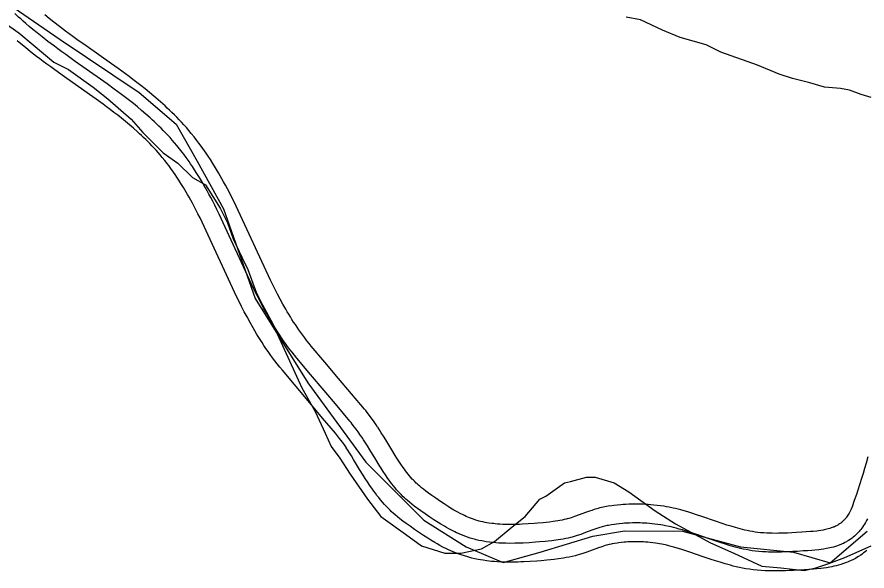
# Model space of a CAD drawing. Extents: x 3245246 to 3283090, y 806824 to 832173.
# Drawn here: x 3256502 to 3257179, y 828005 to 828446 of the extents above; entities that cross this region are included whole.
import ezdxf

# ---------------------------------------------------------------- set-up
doc = ezdxf.new("R2010")
doc.units = 0
for name, color, linetype in [('V-ROAD-CNTR', 7, 'Continuous'), ('V-SITE-VEGE', 7, 'Continuous'), ('V-TOPO-SHOR', 7, 'Continuous')]:
    doc.layers.add(name, color=color, linetype=linetype)

msp = doc.modelspace()

# ---------------------------------------------------------------- linework, layer by layer
at = {"layer": 'V-ROAD-CNTR'}
for points in [[(3256511.57, 828438.38), (3256508.99, 828440.59), (3256506.76, 828442.55), (3256504.83, 828444.29), (3256503.15, 828445.82), (3256500.25, 828448.54)], [(3256789.34, 828119.17), (3256788.15, 828120.95), (3256785.99, 828124.09), (3256784.27, 828126.47), (3256782.92, 828128.29), (3256780.89, 828130.89), (3256779.79, 828132.25), (3256778.73, 828133.52), (3256768.4, 828145.74), (3256758.11, 828157.9), (3256747.25, 828170.78), (3256736.45, 828183.63), (3256734.63, 828185.83), (3256732.92, 828187.97), (3256731.26, 828190.12), (3256729.66, 828192.25), (3256728.11, 828194.38), (3256726.61, 828196.51), (3256725.15, 828198.62), (3256723.74, 828200.73), (3256722.37, 828202.82), (3256721.05, 828204.91), (3256719.76, 828206.97), (3256718.5, 828209.03), (3256717.29, 828211.07), (3256716.12, 828213.07), (3256713.81, 828217.14), (3256711.64, 828221.1), (3256709.57, 828224.99), (3256707.6, 828228.81), (3256705.72, 828232.54), (3256703.97, 828236.09), (3256676.51, 828295.26), (3256674.61, 828299.11), (3256672.85, 828302.62), (3256671.17, 828305.9), (3256669.56, 828308.97), (3256668.03, 828311.84), (3256666.57, 828314.51), (3256665.17, 828317.02), (3256663.84, 828319.37), (3256662.56, 828321.58), (3256660.15, 828325.63), (3256657.96, 828329.18), (3256656, 828332.26), (3256654.24, 828334.94), (3256652.67, 828337.27), (3256651.24, 828339.32), (3256648.76, 828342.8), (3256646.83, 828345.43), (3256645.32, 828347.4), (3256643.07, 828350.28), (3256640.75, 828353.13), (3256638.8, 828355.44), (3256636.86, 828357.67), (3256634.93, 828359.83), (3256633.01, 828361.92), (3256631.09, 828363.96), (3256629.18, 828365.93), (3256627.28, 828367.84), (3256625.4, 828369.7), (3256623.53, 828371.5), (3256621.67, 828373.26), (3256619.83, 828374.96), (3256617.98, 828376.64), (3256614.38, 828379.83), (3256610.83, 828382.87), (3256607.36, 828385.76), (3256603.97, 828388.52), (3256600.66, 828391.14), (3256597.44, 828393.64), (3256594.3, 828396.03), (3256591.25, 828398.31), (3256588.28, 828400.52), (3256582.54, 828404.69), (3256577.13, 828408.56), (3256557.02, 828422.72), (3256549.58, 828428.01), (3256546.39, 828430.31), (3256543.4, 828432.49), (3256540.63, 828434.54), (3256538.05, 828436.47), (3256535.67, 828438.27), (3256531.21, 828441.72), (3256527.39, 828444.75), (3256524.1, 828447.44)], [(3256776.87, 828110.84), (3256775.75, 828112.52), (3256773.73, 828115.44), (3256772.18, 828117.6), (3256770.98, 828119.2), (3256769.14, 828121.56), (3256768.2, 828122.73), (3256767.24, 828123.88), (3256756.95, 828136.05), (3256746.65, 828148.22), (3256735.78, 828161.12), (3256724.92, 828174.02), (3256722.99, 828176.37), (3256721.12, 828178.7), (3256719.33, 828181.03), (3256717.59, 828183.34), (3256715.92, 828185.64), (3256714.3, 828187.93), (3256712.74, 828190.2), (3256711.23, 828192.45), (3256709.77, 828194.69), (3256708.35, 828196.91), (3256706.98, 828199.11), (3256705.66, 828201.29), (3256704.37, 828203.45), (3256703.12, 828205.58), (3256700.71, 828209.83), (3256698.44, 828213.98), (3256696.28, 828218.03), (3256694.24, 828221.99), (3256692.29, 828225.85), (3256690.44, 828229.61), (3256662.98, 828288.79), (3256661.19, 828292.43), (3256659.48, 828295.83), (3256657.85, 828299), (3256656.3, 828301.95), (3256654.83, 828304.71), (3256653.43, 828307.28), (3256652.1, 828309.67), (3256650.83, 828311.9), (3256649.62, 828313.98), (3256647.32, 828317.85), (3256645.25, 828321.21), (3256643.4, 828324.11), (3256641.75, 828326.63), (3256640.28, 828328.81), (3256638.97, 828330.71), (3256636.62, 828333.99), (3256634.83, 828336.43), (3256633.45, 828338.23), (3256631.35, 828340.92), (3256629.19, 828343.56), (3256627.4, 828345.69), (3256625.61, 828347.75), (3256623.82, 828349.76), (3256622.03, 828351.7), (3256620.25, 828353.59), (3256618.47, 828355.43), (3256616.69, 828357.22), (3256614.93, 828358.96), (3256613.17, 828360.65), (3256611.43, 828362.3), (3256609.69, 828363.91), (3256607.97, 828365.48), (3256604.53, 828368.52), (3256601.15, 828371.41), (3256597.84, 828374.17), (3256594.59, 828376.81), (3256591.4, 828379.33), (3256588.29, 828381.75), (3256585.25, 828384.06), (3256582.29, 828386.29), (3256579.4, 828388.42), (3256573.77, 828392.52), (3256568.45, 828396.33), (3256548.35, 828410.47), (3256540.84, 828415.82), (3256537.58, 828418.17), (3256534.53, 828420.4), (3256531.68, 828422.5), (3256529.03, 828424.48), (3256526.56, 828426.36), (3256521.96, 828429.91), (3256517.98, 828433.08), (3256514.54, 828435.89), (3256511.57, 828438.38)], [(3256764.4, 828102.51), (3256763.34, 828104.1), (3256761.47, 828106.79), (3256760.08, 828108.73), (3256759.05, 828110.11), (3256757.4, 828112.23), (3256756.61, 828113.21), (3256755.75, 828114.24), (3256745.49, 828126.37), (3256735.19, 828138.55), (3256724.31, 828151.46), (3256713.4, 828164.42), (3256711.34, 828166.91), (3256709.33, 828169.43), (3256707.39, 828171.94), (3256705.53, 828174.43), (3256703.73, 828176.9), (3256702, 828179.35), (3256700.33, 828181.77), (3256698.72, 828184.18), (3256697.16, 828186.56), (3256695.66, 828188.91), (3256694.21, 828191.24), (3256692.81, 828193.54), (3256691.45, 828195.82), (3256690.12, 828198.1), (3256687.61, 828202.52), (3256685.24, 828206.85), (3256682.99, 828211.07), (3256680.87, 828215.18), (3256678.87, 828219.16), (3256676.9, 828223.14), (3256649.45, 828282.32), (3256647.76, 828285.75), (3256646.1, 828289.04), (3256644.53, 828292.1), (3256643.05, 828294.94), (3256641.63, 828297.58), (3256640.29, 828300.04), (3256639.02, 828302.32), (3256637.82, 828304.44), (3256636.69, 828306.39), (3256634.49, 828310.08), (3256632.54, 828313.24), (3256630.81, 828315.96), (3256629.26, 828318.32), (3256627.89, 828320.36), (3256626.69, 828322.09), (3256624.49, 828325.18), (3256622.82, 828327.43), (3256621.58, 828329.07), (3256619.63, 828331.56), (3256617.64, 828334), (3256616, 828335.94), (3256614.36, 828337.83), (3256612.71, 828339.68), (3256611.05, 828341.48), (3256609.4, 828343.23), (3256607.75, 828344.93), (3256606.1, 828346.6), (3256604.46, 828348.22), (3256602.81, 828349.8), (3256601.18, 828351.35), (3256599.55, 828352.86), (3256597.95, 828354.31), (3256594.68, 828357.21), (3256591.47, 828359.95), (3256588.31, 828362.58), (3256585.2, 828365.11), (3256582.15, 828367.53), (3256579.15, 828369.86), (3256576.21, 828372.1), (3256573.33, 828374.26), (3256570.53, 828376.33), (3256564.99, 828380.35), (3256559.77, 828384.09), (3256539.69, 828398.23), (3256532.1, 828403.62), (3256528.77, 828406.03), (3256525.65, 828408.3), (3256522.74, 828410.46), (3256520.01, 828412.5), (3256517.44, 828414.45), (3256512.7, 828418.11), (3256508.57, 828421.4), (3256504.98, 828424.33), (3256501.93, 828426.88)], [(3256963.96, 828054), (3256962, 828053.42), (3256960.05, 828052.8), (3256958.24, 828052.19), (3256955.08, 828051.07), (3256949.88, 828049.15), (3256946.21, 828047.82), (3256943.61, 828046.94), (3256941.75, 828046.36), (3256940.41, 828045.98), (3256939.48, 828045.74), (3256938.01, 828045.39), (3256936.51, 828045.09), (3256934.64, 828044.76), (3256932.83, 828044.46), (3256929.31, 828043.93), (3256926.26, 828043.52), (3256923.58, 828043.2), (3256921.25, 828042.95), (3256917.07, 828042.55), (3256913.98, 828042.31), (3256909.25, 828041.99), (3256904.49, 828041.74), (3256902.31, 828041.65), (3256900.26, 828041.59), (3256898.38, 828041.54), (3256894.79, 828041.51), (3256891.73, 828041.55), (3256889.08, 828041.63), (3256886.79, 828041.76), (3256884.8, 828041.9), (3256883.08, 828042.05), (3256881.58, 828042.21), (3256880.33, 828042.36), (3256878, 828042.69), (3256876.33, 828042.96), (3256875.12, 828043.18), (3256873.22, 828043.57), (3256871.33, 828044), (3256870.35, 828044.25), (3256869.42, 828044.5), (3256867.48, 828045.08), (3256865.73, 828045.66), (3256864.11, 828046.24), (3256862.59, 828046.83), (3256861.17, 828047.42), (3256859.84, 828048), (3256858.59, 828048.58), (3256857.46, 828049.11), (3256855.2, 828050.25), (3256853.27, 828051.28), (3256851.57, 828052.22), (3256850.11, 828053.07), (3256847.43, 828054.68), (3256845.46, 828055.9), (3256842.39, 828057.87), (3256839.3, 828059.92), (3256835.6, 828062.42), (3256832.47, 828064.59), (3256829.86, 828066.47), (3256827.66, 828068.12), (3256825.8, 828069.56), (3256824.24, 828070.83), (3256822.92, 828071.95), (3256821.79, 828072.94), (3256820.83, 828073.81), (3256820.05, 828074.54), (3256818.61, 828075.96), (3256817.61, 828076.99), (3256816.91, 828077.74), (3256815.81, 828078.96), (3256814.75, 828080.23), (3256813.67, 828081.57), (3256812.61, 828082.93), (3256811.59, 828084.28), (3256810.63, 828085.6), (3256809.72, 828086.87), (3256807.91, 828089.49), (3256806.26, 828091.98), (3256804.72, 828094.36), (3256803.3, 828096.62), (3256800.59, 828101.03), (3256795.79, 828108.95), (3256793.92, 828111.99), (3256792.25, 828114.67), (3256790.74, 828117.03), (3256789.43, 828119.04)], [(3256968.21, 828039.61), (3256966.4, 828039.08), (3256964.71, 828038.54), (3256963.13, 828038.01), (3256960.18, 828036.97), (3256955.04, 828035.07), (3256951.17, 828033.66), (3256948.25, 828032.67), (3256946.04, 828031.99), (3256944.37, 828031.51), (3256943.11, 828031.18), (3256941.21, 828030.73), (3256939.28, 828030.35), (3256937.16, 828029.97), (3256935.16, 828029.64), (3256931.42, 828029.08), (3256928.15, 828028.64), (3256925.28, 828028.3), (3256922.77, 828028.03), (3256918.38, 828027.61), (3256915.08, 828027.35), (3256910.14, 828027.02), (3256905.19, 828026.76), (3256902.86, 828026.66), (3256900.67, 828026.59), (3256898.62, 828026.55), (3256894.77, 828026.51), (3256891.4, 828026.55), (3256888.45, 828026.65), (3256885.86, 828026.78), (3256883.61, 828026.94), (3256881.63, 828027.12), (3256879.9, 828027.3), (3256878.39, 828027.48), (3256875.74, 828027.86), (3256873.76, 828028.18), (3256872.27, 828028.46), (3256870.04, 828028.91), (3256867.81, 828029.42), (3256866.54, 828029.74), (3256865.32, 828030.07), (3256862.99, 828030.77), (3256860.84, 828031.48), (3256858.85, 828032.2), (3256857, 828032.91), (3256855.3, 828033.62), (3256853.71, 828034.31), (3256852.23, 828034.99), (3256850.86, 828035.64), (3256848.31, 828036.93), (3256846.1, 828038.1), (3256844.18, 828039.17), (3256842.51, 828040.13), (3256839.61, 828041.87), (3256837.44, 828043.22), (3256834.2, 828045.31), (3256830.96, 828047.45), (3256827.12, 828050.05), (3256823.82, 828052.34), (3256820.98, 828054.38), (3256818.55, 828056.2), (3256816.46, 828057.83), (3256814.67, 828059.28), (3256813.13, 828060.59), (3256811.8, 828061.75), (3256810.66, 828062.79), (3256809.67, 828063.71), (3256807.98, 828065.37), (3256806.74, 828066.65), (3256805.83, 828067.63), (3256804.48, 828069.13), (3256803.18, 828070.68), (3256801.9, 828072.26), (3256800.7, 828073.81), (3256799.56, 828075.33), (3256798.47, 828076.81), (3256797.44, 828078.25), (3256795.48, 828081.08), (3256793.7, 828083.77), (3256792.07, 828086.31), (3256790.56, 828088.7), (3256787.79, 828093.22), (3256782.99, 828101.14), (3256781.17, 828104.09), (3256779.57, 828106.66), (3256778.14, 828108.9), (3256776.87, 828110.84)], [(3256972.46, 828025.23), (3256970.79, 828024.73), (3256969.36, 828024.28), (3256968.02, 828023.83), (3256965.29, 828022.86), (3256960.19, 828020.98), (3256956.13, 828019.51), (3256952.88, 828018.41), (3256950.32, 828017.61), (3256948.33, 828017.04), (3256946.73, 828016.62), (3256944.4, 828016.07), (3256942.06, 828015.6), (3256939.68, 828015.19), (3256937.5, 828014.83), (3256933.53, 828014.23), (3256930.03, 828013.76), (3256926.98, 828013.4), (3256924.28, 828013.1), (3256919.68, 828012.67), (3256916.18, 828012.39), (3256911.02, 828012.04), (3256905.89, 828011.78), (3256903.41, 828011.67), (3256901.09, 828011.6), (3256898.86, 828011.55), (3256894.74, 828011.51), (3256891.06, 828011.56), (3256887.81, 828011.66), (3256884.94, 828011.81), (3256882.41, 828011.99), (3256880.18, 828012.19), (3256878.22, 828012.4), (3256876.45, 828012.61), (3256873.48, 828013.03), (3256871.19, 828013.4), (3256869.42, 828013.73), (3256866.86, 828014.25), (3256864.29, 828014.84), (3256862.74, 828015.23), (3256861.22, 828015.65), (3256858.5, 828016.45), (3256855.94, 828017.3), (3256853.59, 828018.15), (3256851.42, 828018.99), (3256849.42, 828019.82), (3256847.58, 828020.62), (3256845.88, 828021.4), (3256844.26, 828022.18), (3256841.41, 828023.61), (3256838.92, 828024.93), (3256836.79, 828026.12), (3256834.91, 828027.2), (3256831.79, 828029.07), (3256829.42, 828030.55), (3256826, 828032.74), (3256822.62, 828034.99), (3256818.64, 828037.67), (3256815.16, 828040.09), (3256812.11, 828042.29), (3256809.44, 828044.28), (3256807.12, 828046.09), (3256805.1, 828047.73), (3256803.34, 828049.22), (3256801.81, 828050.56), (3256800.49, 828051.76), (3256799.29, 828052.88), (3256797.35, 828054.78), (3256795.87, 828056.31), (3256794.74, 828057.52), (3256793.15, 828059.3), (3256791.6, 828061.14), (3256790.14, 828062.95), (3256788.79, 828064.69), (3256787.52, 828066.38), (3256786.32, 828068.02), (3256785.16, 828069.64), (3256783.06, 828072.68), (3256781.15, 828075.56), (3256779.41, 828078.26), (3256777.82, 828080.78), (3256774.98, 828085.4), (3256770.18, 828093.33), (3256768.42, 828096.19), (3256766.88, 828098.66), (3256765.54, 828100.76), (3256764.31, 828102.64)], [(3257180.08, 828095.47), (3257178.67, 828090.46), (3257177.4, 828086.1), (3257176.26, 828082.28), (3257175.24, 828078.97), (3257173.41, 828073.12), (3257171.99, 828068.76), (3257170.91, 828065.51), (3257169.23, 828060.6), (3257167.51, 828055.74), (3257167.28, 828055.11), (3257166.73, 828053.76), (3257166.21, 828052.6), (3257165.68, 828051.53), (3257165.15, 828050.56), (3257164.63, 828049.68), (3257164.12, 828048.87), (3257163.62, 828048.14), (3257163.14, 828047.48), (3257162.67, 828046.87), (3257162.22, 828046.32), (3257161.8, 828045.82), (3257161.38, 828045.36), (3257161.04, 828045), (3257160.22, 828044.18), (3257159.34, 828043.37)], [(3257159.76, 828043.75), (3257158.94, 828043.05), (3257158.39, 828042.61), (3257157.91, 828042.25), (3257157.54, 828041.99), (3257156.68, 828041.43), (3257156.1, 828041.07), (3257155.71, 828040.85), (3257154.98, 828040.46), (3257154.22, 828040.1), (3257153.57, 828039.81), (3257152.89, 828039.52), (3257152.3, 828039.29), (3257150.94, 828038.79), (3257149.71, 828038.39), (3257148.54, 828038.05), (3257147.43, 828037.75), (3257146.35, 828037.5), (3257145.34, 828037.28), (3257144.43, 828037.1), (3257142.48, 828036.77), (3257140.79, 828036.53), (3257139.31, 828036.35), (3257136.48, 828036.06), (3257134.36, 828035.88), (3257130.96, 828035.64), (3257127.46, 828035.4), (3257123.11, 828035.12), (3257119.34, 828034.9), (3257116.09, 828034.74), (3257113.27, 828034.63), (3257110.82, 828034.56), (3257108.71, 828034.52), (3257106.91, 828034.5), (3257103.68, 828034.52), (3257101.33, 828034.58), (3257099.63, 828034.64), (3257097.03, 828034.79), (3257094.5, 828034.99), (3257092.26, 828035.23), (3257090.11, 828035.52), (3257088, 828035.86), (3257085.94, 828036.24), (3257083.93, 828036.65), (3257081.97, 828037.09), (3257080.05, 828037.55), (3257078.18, 828038.03), (3257076.35, 828038.53), (3257074.6, 828039.02), (3257071.06, 828040.08), (3257067.74, 828041.13), (3257064.62, 828042.16), (3257058.56, 828044.22), (3257047.76, 828047.95), (3257043.56, 828049.34), (3257039.85, 828050.53), (3257036.55, 828051.54), (3257033.63, 828052.38), (3257031.04, 828053.09), (3257028.76, 828053.68), (3257026.74, 828054.18), (3257024.92, 828054.6), (3257021.82, 828055.26), (3257019.43, 828055.71), (3257017.58, 828056.03), (3257014.87, 828056.45), (3257012.14, 828056.8), (3257009.58, 828057.07), (3257007.19, 828057.29), (3257004.95, 828057.46), (3257002.83, 828057.59), (3257000.83, 828057.68), (3256998.91, 828057.75), (3256995.43, 828057.8), (3256992.33, 828057.78), (3256989.61, 828057.7), (3256987.22, 828057.59), (3256985.12, 828057.46), (3256983.25, 828057.31), (3256980.11, 828057.01), (3256977.71, 828056.72), (3256975.86, 828056.47), (3256973.19, 828056.05), (3256970.52, 828055.57), (3256969.06, 828055.28), (3256966.52, 828054.69), (3256964.34, 828054.1)], [(3257179.76, 828046.16), (3257178.98, 828044.61), (3257178.2, 828043.17), (3257177.43, 828041.86), (3257176.66, 828040.64), (3257175.91, 828039.53), (3257175.17, 828038.51), (3257174.45, 828037.57), (3257173.75, 828036.71), (3257173.07, 828035.92), (3257172.42, 828035.2), (3257171.79, 828034.53), (3257170.57, 828033.32), (3257169.46, 828032.31)], [(3257169.46, 828032.31), (3257168.46, 828031.45), (3257167.55, 828030.73), (3257166.74, 828030.12), (3257166.01, 828029.61), (3257164.7, 828028.75), (3257163.69, 828028.13), (3257162.92, 828027.7), (3257161.74, 828027.07), (3257160.52, 828026.48), (3257159.53, 828026.04), (3257158.57, 828025.64), (3257157.65, 828025.27), (3257155.84, 828024.61), (3257154.15, 828024.06), (3257152.56, 828023.59), (3257151.07, 828023.2), (3257149.67, 828022.87), (3257148.36, 828022.59), (3257147.12, 828022.35), (3257144.81, 828021.95), (3257142.77, 828021.66), (3257140.99, 828021.44), (3257137.87, 828021.12), (3257135.52, 828020.92), (3257131.99, 828020.67), (3257128.44, 828020.44), (3257124.02, 828020.15), (3257120.15, 828019.93), (3257116.76, 828019.76), (3257113.79, 828019.64), (3257111.19, 828019.56), (3257108.92, 828019.52), (3257106.93, 828019.5), (3257103.46, 828019.52), (3257100.86, 828019.59), (3257098.92, 828019.66), (3257096.01, 828019.83), (3257093.11, 828020.06), (3257090.47, 828020.34), (3257087.92, 828020.68), (3257085.46, 828021.07), (3257083.09, 828021.51), (3257080.79, 828021.98), (3257078.57, 828022.48), (3257076.42, 828022.99), (3257074.35, 828023.53), (3257072.34, 828024.07), (3257070.4, 828024.62), (3257066.65, 828025.74), (3257063.14, 828026.85), (3257059.85, 828027.94), (3257053.7, 828030.03), (3257042.95, 828033.74), (3257038.91, 828035.08), (3257035.37, 828036.21), (3257032.28, 828037.16), (3257029.56, 828037.94), (3257027.18, 828038.6), (3257025.09, 828039.14), (3257023.27, 828039.58), (3257021.67, 828039.95), (3257018.86, 828040.55), (3257016.75, 828040.95), (3257015.16, 828041.23), (3257012.77, 828041.6), (3257010.38, 828041.9), (3257008.1, 828042.15), (3257005.95, 828042.34), (3257003.93, 828042.49), (3257002.02, 828042.61), (3257000.22, 828042.7), (3256998.54, 828042.75), (3256995.37, 828042.8), (3256992.59, 828042.78), (3256990.16, 828042.71), (3256988.04, 828042.62), (3256986.18, 828042.5), (3256984.56, 828042.37), (3256981.73, 828042.1), (3256979.62, 828041.84), (3256978.04, 828041.63), (3256975.68, 828041.26), (3256973.34, 828040.84), (3256972.25, 828040.62), (3256970.16, 828040.13), (3256968.21, 828039.61)], [(3257179.17, 828020.87), (3257177.98, 828019.86), (3257176.71, 828018.85), (3257175.57, 828018), (3257174.48, 828017.22), (3257172.72, 828016.07), (3257171.29, 828015.2), (3257170.13, 828014.54), (3257168.5, 828013.68), (3257166.82, 828012.87), (3257165.5, 828012.28), (3257164.26, 828011.76), (3257162.99, 828011.25), (3257160.75, 828010.44), (3257158.59, 828009.73), (3257156.58, 828009.14), (3257154.71, 828008.65), (3257152.98, 828008.24), (3257151.37, 828007.89), (3257149.82, 828007.59), (3257147.13, 828007.13), (3257144.76, 828006.79), (3257142.67, 828006.53), (3257139.26, 828006.19), (3257136.69, 828005.97), (3257133.02, 828005.71), (3257129.42, 828005.47), (3257124.94, 828005.18), (3257120.96, 828004.95), (3257117.43, 828004.77), (3257114.31, 828004.65), (3257111.55, 828004.57), (3257109.12, 828004.52), (3257106.95, 828004.5), (3257103.24, 828004.52), (3257100.39, 828004.59), (3257098.2, 828004.68), (3257094.99, 828004.86), (3257091.72, 828005.12), (3257088.68, 828005.44), (3257085.74, 828005.84), (3257082.92, 828006.29), (3257080.23, 828006.78), (3257077.65, 828007.31), (3257075.17, 828007.87), (3257072.8, 828008.44), (3257070.52, 828009.02), (3257068.34, 828009.62), (3257066.21, 828010.22), (3257062.24, 828011.41), (3257058.53, 828012.58), (3257055.09, 828013.71), (3257048.84, 828015.84), (3257038.14, 828019.53), (3257034.26, 828020.82), (3257030.9, 828021.9), (3257028, 828022.78), (3257025.49, 828023.51), (3257023.32, 828024.1), (3257021.43, 828024.59), (3257019.79, 828024.99), (3257018.41, 828025.31), (3257015.89, 828025.85), (3257014.06, 828026.2), (3257012.74, 828026.43), (3257010.68, 828026.74), (3257008.63, 828027), (3257006.63, 828027.22), (3257004.71, 828027.39), (3257002.91, 828027.53), (3257001.21, 828027.63), (3256999.62, 828027.71), (3256998.17, 828027.76), (3256995.31, 828027.8), (3256992.86, 828027.78), (3256990.72, 828027.72), (3256988.86, 828027.64), (3256987.24, 828027.54), (3256985.87, 828027.43), (3256983.35, 828027.18), (3256981.52, 828026.96), (3256980.21, 828026.79), (3256978.16, 828026.47), (3256976.15, 828026.1), (3256975.44, 828025.96), (3256973.79, 828025.58), (3256972.08, 828025.12)]]:
    msp.add_lwpolyline(points, dxfattribs=at)
at = {"layer": 'V-SITE-VEGE'}
for p, q in [((3256486.94, 828444.72), (3256503.23, 828433.08)), ((3256998.94, 828443.48), (3256987.31, 828445.81)), ((3257016.4, 828435.33), (3256998.94, 828443.48)), ((3256503.23, 828433.08), (3256514.87, 828423.77)), ((3257030.36, 828429.51), (3257016.4, 828435.33)), ((3257051.3, 828423.69), (3257030.36, 828429.51)), ((3256514.87, 828423.77), (3256531.16, 828409.8)), ((3257062.94, 828417.87), (3257051.3, 828423.69)), ((3257092.03, 828407.4), (3257062.94, 828417.87)), ((3256531.16, 828409.8), (3256542.79, 828403.98)), ((3256542.79, 828403.98), (3256562.57, 828390.02)), ((3257109.48, 828400.41), (3257092.03, 828407.4)), ((3257119.95, 828396.92), (3257109.48, 828400.41)), ((3257133.92, 828393.43), (3257119.95, 828396.92)), ((3257145.55, 828389.93), (3257133.92, 828393.43)), ((3256562.57, 828390.02), (3256574.21, 828380.71)), ((3257158.35, 828388.77), (3257145.55, 828389.93)), ((3257165.33, 828387.61), (3257158.35, 828388.77)), ((3257174.64, 828384.11), (3257165.33, 828387.61)), ((3257182.79, 828381.78), (3257174.64, 828384.11)), ((3256574.21, 828380.71), (3256592.82, 828364.41)), ((3256592.82, 828364.41), (3256602.13, 828353.94)), ((3256602.13, 828353.94), (3256618.42, 828337.65)), ((3256618.42, 828337.65), (3256630.06, 828329.5)), ((3256630.06, 828329.5), (3256641.69, 828317.86)), ((3256641.69, 828317.86), (3256652.16, 828312.04)), ((3256652.16, 828312.04), (3256663.79, 828293.42)), ((3256663.79, 828293.42), (3256669.61, 828281.78)), ((3256669.61, 828281.78), (3256674.26, 828268.98)), ((3256674.26, 828268.98), (3256681.24, 828253.86)), ((3256681.24, 828253.86), (3256685.9, 828244.55)), ((3256685.9, 828244.55), (3256692.88, 828225.93)), ((3256692.88, 828225.93), (3256697.53, 828216.62)), ((3256697.53, 828216.62), (3256705.67, 828201.49)), ((3256705.67, 828201.49), (3256709.16, 828193.34)), ((3256709.16, 828193.34), (3256728.94, 828150.29)), ((3256728.94, 828150.29), (3256739.41, 828131.67)), ((3256739.41, 828131.67), (3256747.55, 828114.21)), ((3256747.55, 828114.21), (3256752.21, 828103.74)), ((3256752.21, 828103.74), (3256759.18, 828094.43)), ((3256759.18, 828094.43), (3256767.33, 828081.63)), ((3256767.33, 828081.63), (3256781.29, 828061.84)), ((3256943.04, 828075.78), (3256955.84, 828079.27)), ((3256955.84, 828079.27), (3256962.82, 828079.27)), ((3256962.82, 828079.27), (3256977.95, 828074.61)), ((3256923.25, 828064.15), (3256938.38, 828074.62)), ((3256938.38, 828074.62), (3256943.04, 828075.78)), ((3256977.95, 828074.61), (3256989.58, 828067.63)), ((3256989.58, 828067.63), (3257010.52, 828052.5)), ((3256781.29, 828061.84), (3256791.76, 828047.88)), ((3256906.96, 828047.86), (3256918.6, 828061.82)), ((3256918.6, 828061.82), (3256923.25, 828064.15)), ((3257010.52, 828052.5), (3257026.81, 828042.03)), ((3256791.76, 828047.88), (3256811.54, 828033.91)), ((3256896.49, 828039.71), (3256906.96, 828047.86)), ((3256882.52, 828028.08), (3256896.49, 828039.71)), ((3257026.81, 828042.03), (3257054.74, 828026.9)), ((3256811.54, 828033.91), (3256824.34, 828024.6)), ((3256824.34, 828024.6), (3256842.96, 828018.78)), ((3256872.05, 828022.27), (3256882.52, 828028.08)), ((3257054.74, 828026.9), (3257073.36, 828018.75)), ((3257161.79, 828015.24), (3257182.74, 828024.55)), ((3256842.96, 828018.78), (3256855.76, 828018.78)), ((3256855.76, 828018.78), (3256872.05, 828022.27)), ((3257073.36, 828018.75), (3257095.46, 828008.27)), ((3257148.99, 828010.59), (3257161.79, 828015.24)), ((3257095.46, 828008.27), (3257110.59, 828007.11)), ((3257110.59, 828007.11), (3257129.21, 828004.78)), ((3257129.21, 828004.78), (3257138.52, 828007.1)), ((3257138.52, 828007.1), (3257148.99, 828010.59))]:
    msp.add_line(p, q, dxfattribs=at)
at = {"layer": 'V-TOPO-SHOR'}
msp.add_lwpolyline([(3256481.51, 828465.65), (3256536.17, 828427.77), (3256599.25, 828385.68), (3256628.68, 828360.43), (3256645.49, 828330.98), (3256666.51, 828293.11), (3256691.72, 828221.59), (3256733.75, 828154.27), (3256779.99, 828091.16), (3256826.24, 828044.87), (3256859.88, 828023.82), (3256889.32, 828011.19), (3256918.77, 828019.59), (3256960.84, 828032.19), (3256986.08, 828036.38), (3257032.35, 828036.36), (3257078.61, 828023.72), (3257120.68, 828019.5), (3257150.12, 828011.07), (3257179.57, 828036.3)], dxfattribs=at)

doc.saveas('drawing.dxf')
